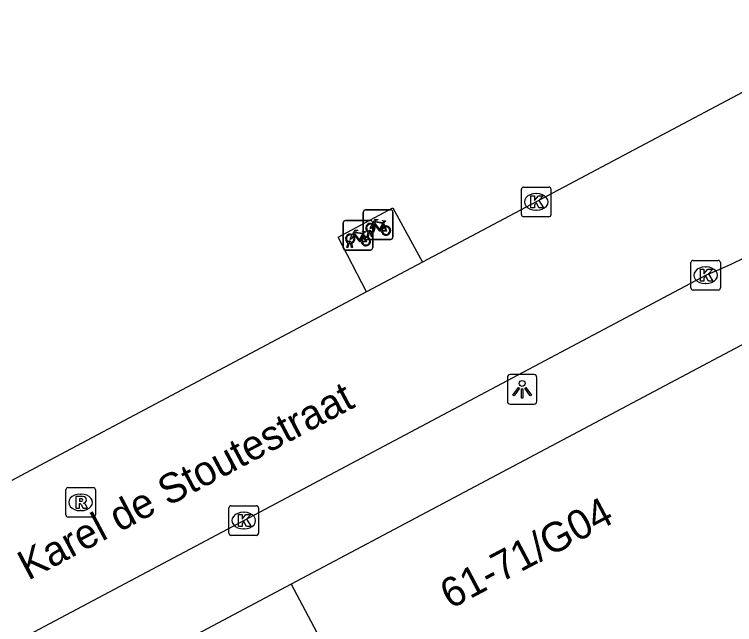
# Model space of a CAD drawing. Extents: x 159675 to 160530, y 382179 to 382901.
# Drawn here: x 159998.97 to 160023.31, y 382321.97 to 382342.59 of the extents above; entities that cross this region are included whole.
import ezdxf

# ---------------------------------------------------------------- set-up
doc = ezdxf.new("R2010")
doc.units = 0
for name, color, linetype in [('IMGEO_Fietsenrek', 7, 'Continuous'), ('IMGEO_Groenvoorziening', 7, 'Continuous'), ('IMGEO_Kolk', 7, 'Continuous'), ('IMGEO_Lichtpunt', 7, 'Continuous'), ('IMGEO_Openbare_ruimte_label', 7, 'Continuous'), ('IMGEO_Pand', 7, 'Continuous'), ('IMGEO_Pand_nummerreeks', 7, 'Continuous'), ('IMGEO_Rijbaan_lokaal_open', 7, 'Continuous'), ('IMGEO_Rioolput', 7, 'Continuous')]:
    doc.layers.add(name, color=color, linetype=linetype)

msp = doc.modelspace()

# ---------------------------------------------------------------- linework, layer by layer
at = {"layer": 'IMGEO_Fietsenrek'}
for p, q in [((160010.762, 382335.059), (160010.762, 382335.9)), ((160010.762, 382335.9), (160010.762, 382335.059)), ((160010.837, 382335.984), (160011.678, 382335.984)), ((160011.678, 382335.984), (160010.837, 382335.984)), ((160011.762, 382335.909), (160011.762, 382335.068)), ((160011.762, 382335.068), (160011.762, 382335.909)), ((160010.081, 382334.7), (160010.081, 382335.541)), ((160010.081, 382335.541), (160010.081, 382334.7)), ((160010.156, 382335.625), (160010.997, 382335.625)), ((160010.997, 382335.625), (160010.156, 382335.625)), ((160011.081, 382335.55), (160011.081, 382334.709)), ((160011.081, 382334.709), (160011.081, 382335.55)), ((160011.449, 382335.533), (160011.485, 382335.438)), ((160010.768, 382335.174), (160010.804, 382335.079)), ((160010.889, 382335.068), (160010.928, 382335.228)), ((160010.923, 382335.068), (160010.889, 382335.068)), ((160010.958, 382335.216), (160010.923, 382335.068)), ((160011, 382335.24), (160010.999, 382335.244)), ((160011.041, 382335.068), (160011.007, 382335.21)), ((160011.031, 382335.251), (160011.032, 382335.244)), ((160011.039, 382335.214), (160011.074, 382335.068)), ((160011.074, 382335.068), (160011.041, 382335.068)), ((160010.208, 382334.709), (160010.247, 382334.869)), ((160010.277, 382334.857), (160010.242, 382334.709)), ((160010.319, 382334.881), (160010.318, 382334.885)), ((160010.36, 382334.709), (160010.326, 382334.851)), ((160010.35, 382334.892), (160010.351, 382334.885)), ((160010.358, 382334.855), (160010.393, 382334.709)), ((160011.687, 382334.984), (160010.846, 382334.984)), ((160010.846, 382334.984), (160011.687, 382334.984)), ((160011.006, 382334.625), (160010.165, 382334.625)), ((160010.165, 382334.625), (160011.006, 382334.625)), ((160010.242, 382334.709), (160010.208, 382334.709)), ((160010.393, 382334.709), (160010.36, 382334.709))]:
    msp.add_line(p, q, dxfattribs=at)
for points in [[(160011.075, 382335.51), (160011.17, 382335.674), (160011.256, 382335.66), (160011.258, 382335.651), (160011.202, 382335.64), (160011.175, 382335.595), (160011.431, 382335.554)], [(160011.371, 382335.266), (160011.321, 382335.266), (160011.13, 382335.517), (160011.111, 382335.485)], [(160011.418, 382335.529), (160011.161, 382335.57), (160011.144, 382335.541), (160011.311, 382335.321), (160011.418, 382335.529)], [(160011.466, 382335.431), (160011.436, 382335.508), (160011.327, 382335.29), (160011.37, 382335.29)], [(160011.431, 382335.554), (160011.456, 382335.603), (160011.45, 382335.607), (160011.427, 382335.611), (160011.415, 382335.618), (160011.414, 382335.621), (160011.416, 382335.626), (160011.511, 382335.611), (160011.513, 382335.601), (160011.503, 382335.588), (160011.491, 382335.582), (160011.477, 382335.588), (160011.449, 382335.533)], [(160010.394, 382335.151), (160010.489, 382335.315), (160010.575, 382335.301), (160010.577, 382335.292), (160010.521, 382335.281), (160010.494, 382335.236), (160010.75, 382335.195)], [(160010.75, 382335.195), (160010.775, 382335.244), (160010.769, 382335.248), (160010.746, 382335.252), (160010.734, 382335.259), (160010.733, 382335.262), (160010.735, 382335.267), (160010.83, 382335.252), (160010.832, 382335.242), (160010.822, 382335.229), (160010.81, 382335.223), (160010.796, 382335.229), (160010.768, 382335.174)], [(160011.096, 382335.458), (160011.044, 382335.368), (160011.004, 382335.343), (160011.005, 382335.39), (160011.06, 382335.484)], [(160011.4, 382335.29), (160011.52, 382335.289), (160011.476, 382335.403)], [(160011.496, 382335.41), (160011.551, 382335.265), (160011.401, 382335.265)], [(160010.415, 382335.099), (160010.363, 382335.009), (160010.323, 382334.984), (160010.324, 382335.031), (160010.379, 382335.125)], [(160010.69, 382334.907), (160010.64, 382334.907), (160010.449, 382335.158), (160010.43, 382335.126)], [(160010.737, 382335.17), (160010.48, 382335.211), (160010.463, 382335.182), (160010.63, 382334.962), (160010.737, 382335.17)], [(160010.785, 382335.072), (160010.755, 382335.149), (160010.646, 382334.931), (160010.689, 382334.931)], [(160010.719, 382334.931), (160010.839, 382334.93), (160010.795, 382335.044)], [(160010.815, 382335.051), (160010.87, 382334.906), (160010.72, 382334.906)]]:
    msp.add_lwpolyline(points, dxfattribs=at)
for centre, radius, start, end in [((160010.84, 382335.906), 0.0779, 92.4484, 184.2845), ((160010.84, 382335.906), 0.0779, 92.4484, 184.2845), ((160011.684, 382335.906), 0.0779, 2.4484, 94.2845), ((160011.684, 382335.906), 0.0779, 2.4484, 94.2845), ((160010.159, 382335.547), 0.0779, 92.4484, 184.2845), ((160010.159, 382335.547), 0.0779, 92.4484, 184.2845), ((160011.002, 382335.369), 0.159, 62.6766, 242.1369), ((160011.003, 382335.547), 0.0779, 2.4484, 94.2845), ((160011.003, 382335.547), 0.0779, 2.4484, 94.2845), ((160011.002, 382335.369), 0.129, 63.3192, 238.903), ((160010.982, 382335.24), 0.0499, 12.8025, 158.6934), ((160011.002, 382335.369), 0.129, 283.6043, 43.4302), ((160011.002, 382335.369), 0.159, 283.5766, 46.6042), ((160011.529, 382335.285), 0.159, 113.3408, 178.3217), ((160011.529, 382335.285), 0.159, 187.0065, 105.7708), ((160011.529, 382335.285), 0.129, 113.923, 177.9556), ((160011.529, 382335.285), 0.129, 188.6715, 104.5883), ((160010.321, 382335.01), 0.159, 62.6766, 242.1369), ((160010.321, 382335.01), 0.129, 63.3192, 238.903), ((160010.321, 382335.01), 0.129, 283.6043, 43.4302), ((160010.321, 382335.01), 0.159, 283.5766, 46.6042), ((160010.848, 382334.926), 0.159, 113.3408, 178.3217), ((160010.848, 382334.926), 0.159, 187.0065, 105.7708), ((160010.848, 382334.926), 0.129, 113.923, 177.9556), ((160010.848, 382334.926), 0.129, 188.6715, 104.5883), ((160010.84, 382335.062), 0.0779, 182.4484, 274.2845), ((160010.84, 382335.062), 0.0779, 182.4484, 274.2845), ((160011.002, 382335.369), 0.159, 253.9967, 271.7867), ((160010.982, 382335.24), 0.0174, 12.8025, 163.4502), ((160011.002, 382335.369), 0.129, 253.415, 269.0204), ((160011.684, 382335.062), 0.0779, 272.4484, 4.2845), ((160011.684, 382335.062), 0.0779, 272.4484, 4.2845), ((160010.301, 382334.881), 0.0499, 12.8025, 158.6934), ((160010.321, 382335.01), 0.159, 253.9967, 271.7867), ((160010.301, 382334.881), 0.0174, 12.8025, 163.4502), ((160010.321, 382335.01), 0.129, 253.415, 269.0204), ((160010.159, 382334.703), 0.0779, 182.4484, 274.2845), ((160010.159, 382334.703), 0.0779, 182.4484, 274.2845), ((160011.003, 382334.703), 0.0779, 272.4484, 4.2845), ((160011.003, 382334.703), 0.0779, 272.4484, 4.2845)]:
    msp.add_arc(centre, radius, start, end, dxfattribs=at)
at = {"layer": 'IMGEO_Groenvoorziening'}
msp.add_lwpolyline([(160010.873, 382333.212), (160009.916, 382335.059), (160011.76, 382336.052), (160012.767, 382334.217)], dxfattribs=at)
at = {"layer": 'IMGEO_Kolk'}
for p, q in [((160016.179, 382336.754), (160017.031, 382336.754)), ((160016.104, 382335.828), (160016.104, 382336.68)), ((160016.592, 382336.534), (160016.617, 382336.534)), ((160017.105, 382336.68), (160017.105, 382335.828)), ((160017.031, 382335.754), (160016.179, 382335.754)), ((160016.615, 382335.974), (160016.59, 382335.974)), ((160021.831, 382333.35), (160021.831, 382334.202)), ((160021.906, 382334.276), (160022.758, 382334.276)), ((160022.319, 382334.056), (160022.344, 382334.056)), ((160022.832, 382334.202), (160022.832, 382333.35)), ((160022.342, 382333.496), (160022.317, 382333.496)), ((160022.758, 382333.276), (160021.906, 382333.276)), ((160006.222, 382325.062), (160006.222, 382325.914)), ((160006.297, 382325.988), (160007.149, 382325.988)), ((160007.223, 382325.914), (160007.223, 382325.062)), ((160006.71, 382325.768), (160006.735, 382325.768)), ((160006.733, 382325.208), (160006.708, 382325.208)), ((160007.149, 382324.988), (160006.297, 382324.988))]:
    msp.add_line(p, q, dxfattribs=at)
for points in [[(160016.179, 382336.754), (160017.031, 382336.754)], [(160016.104, 382335.828), (160016.104, 382336.68)], [(160017.105, 382336.68), (160017.105, 382335.828)], [(160016.425, 382336.454), (160016.548, 382336.454), (160016.548, 382336.303), (160016.678, 382336.454), (160016.842, 382336.454), (160016.696, 382336.303), (160016.849, 382336.054), (160016.697, 382336.054), (160016.612, 382336.218), (160016.548, 382336.151), (160016.548, 382336.054), (160016.425, 382336.054), (160016.425, 382336.454)], [(160017.031, 382335.754), (160016.179, 382335.754)], [(160021.831, 382333.35), (160021.831, 382334.202)], [(160021.906, 382334.276), (160022.758, 382334.276)], [(160022.832, 382334.202), (160022.832, 382333.35)], [(160022.152, 382333.976), (160022.275, 382333.976), (160022.275, 382333.825), (160022.405, 382333.976), (160022.569, 382333.976), (160022.423, 382333.825), (160022.576, 382333.576), (160022.424, 382333.576), (160022.339, 382333.74), (160022.275, 382333.673), (160022.275, 382333.576), (160022.152, 382333.576), (160022.152, 382333.976)], [(160022.758, 382333.276), (160021.906, 382333.276)], [(160006.222, 382325.062), (160006.222, 382325.914)], [(160006.297, 382325.988), (160007.149, 382325.988)], [(160007.223, 382325.914), (160007.223, 382325.062)], [(160006.543, 382325.688), (160006.666, 382325.688), (160006.666, 382325.537), (160006.796, 382325.688), (160006.96, 382325.688), (160006.814, 382325.537), (160006.967, 382325.288), (160006.815, 382325.288), (160006.73, 382325.452), (160006.666, 382325.385), (160006.666, 382325.288), (160006.543, 382325.288), (160006.543, 382325.688)], [(160007.149, 382324.988), (160006.297, 382324.988)]]:
    msp.add_lwpolyline(points, dxfattribs=at)
for centre, start, end in [((160016.181, 382336.678), 91.552, 178.448), ((160016.181, 382336.678), 91.552, 178.448), ((160017.029, 382336.678), 1.552, 88.448), ((160017.029, 382336.678), 1.552, 88.448), ((160016.181, 382335.83), 181.552, 268.448), ((160016.181, 382335.83), 181.552, 268.448), ((160017.029, 382335.83), 271.552, 358.448), ((160017.029, 382335.83), 271.552, 358.448), ((160021.908, 382334.2), 91.552, 178.448), ((160021.908, 382334.2), 91.552, 178.448), ((160022.756, 382334.2), 1.552, 88.448), ((160022.756, 382334.2), 1.552, 88.448), ((160021.908, 382333.352), 181.552, 268.448), ((160021.908, 382333.352), 181.552, 268.448), ((160022.756, 382333.352), 271.552, 358.448), ((160022.756, 382333.352), 271.552, 358.448), ((160006.299, 382325.912), 91.552, 178.448), ((160006.299, 382325.912), 91.552, 178.448), ((160007.147, 382325.912), 1.552, 88.448), ((160007.147, 382325.912), 1.552, 88.448), ((160006.299, 382325.064), 181.552, 268.448), ((160006.299, 382325.064), 181.552, 268.448), ((160007.147, 382325.064), 271.552, 358.448), ((160007.147, 382325.064), 271.552, 358.448)]:
    msp.add_arc(centre, 0.0765, start, end, dxfattribs=at)
for centre, major_axis, ratio, start_param, end_param in [((160016.591, 382336.254), (-0.387, 0.002), 0.722429, 4.712389, 7.853982), ((160016.616, 382336.254), (-0.39, 0.002), 0.717154, 1.570796, 4.712389), ((160022.318, 382333.776), (-0.387, 0.002), 0.722429, 4.712389, 7.853982), ((160022.343, 382333.776), (-0.39, 0.002), 0.717154, 1.570796, 4.712389), ((160006.709, 382325.488), (-0.387, 0.002), 0.722429, 4.712389, 7.853982), ((160006.734, 382325.488), (-0.39, 0.002), 0.717154, 1.570796, 4.712389)]:
    msp.add_ellipse(centre, major_axis=major_axis, ratio=ratio, start_param=start_param, end_param=end_param, dxfattribs=at)
at = {"layer": 'IMGEO_Lichtpunt'}
for p, q in [((160016.533, 382330.418), (160015.725, 382330.418)), ((160016.533, 382330.418), (160015.725, 382330.418)), ((160015.631, 382330.323), (160015.631, 382329.516)), ((160015.631, 382330.323), (160015.631, 382329.516)), ((160016.627, 382329.516), (160016.627, 382330.323)), ((160016.627, 382329.516), (160016.627, 382330.323)), ((160015.725, 382329.422), (160016.533, 382329.422)), ((160015.725, 382329.422), (160016.533, 382329.422))]:
    msp.add_line(p, q, dxfattribs=at)
for points in [[(160016.005, 382329.987), (160016.044, 382329.959), (160015.856, 382329.697), (160015.818, 382329.724), (160016.005, 382329.987)], [(160016.107, 382329.939), (160016.154, 382329.939), (160016.154, 382329.617), (160016.107, 382329.617), (160016.107, 382329.939)], [(160016.217, 382329.959), (160016.255, 382329.986), (160016.442, 382329.724), (160016.403, 382329.696), (160016.217, 382329.959)]]:
    msp.add_lwpolyline(points, dxfattribs=at)
msp.add_circle((160016.13, 382330.121), 0.0994, dxfattribs=at)
for centre, start, end in [((160015.725, 382330.323), 90, 180), ((160015.725, 382330.323), 90, 180), ((160016.533, 382330.323), 0, 90), ((160016.533, 382330.323), 0, 90), ((160015.725, 382329.516), 180, 270), ((160015.725, 382329.516), 180, 270), ((160016.533, 382329.516), 270, 0), ((160016.533, 382329.516), 270, 360)]:
    msp.add_arc(centre, 0.0946, start, end, dxfattribs=at)
at = {"layer": 'IMGEO_Pand'}
for points in [[(160023.876, 382331.589), (160008.329, 382323.339)], [(160008.329, 382323.339), (160000, 382318.918), (159992.783, 382315.088)], [(160008.329, 382323.339), (160013.206, 382314.156)]]:
    msp.add_lwpolyline(points, dxfattribs=at)
at = {"layer": 'IMGEO_Rijbaan_lokaal_open'}
for points in [[(160024.689, 382340.548), (160012.767, 382334.217)], [(160012.767, 382334.217), (160010.873, 382333.212)], [(159975.985, 382309.171), (160000, 382321.916), (160022.355, 382333.786)], [(160010.873, 382333.212), (160000, 382327.438), (159998.879, 382326.843)]]:
    msp.add_lwpolyline(points, dxfattribs=at)
msp.add_arc((160010.342, 382362.407), 31.04, 292.7689, 320.3197, dxfattribs=at)
at = {"layer": 'IMGEO_Rioolput'}
for p, q in [((160000.708, 382325.676), (160000.708, 382326.528)), ((160000.783, 382326.602), (160001.635, 382326.602)), ((160001.709, 382326.528), (160001.709, 382325.676)), ((160001.196, 382326.382), (160001.221, 382326.382)), ((160001.219, 382325.822), (160001.194, 382325.822)), ((160001.635, 382325.602), (160000.783, 382325.602))]:
    msp.add_line(p, q, dxfattribs=at)
for points in [[(160000.708, 382325.676), (160000.708, 382326.528)], [(160000.783, 382326.602), (160001.635, 382326.602)], [(160001.709, 382326.528), (160001.709, 382325.676)], [(160001.297, 382326.3), (160001.045, 382326.302), (160001.045, 382325.902)], [(160001.045, 382325.902), (160001.169, 382325.902), (160001.169, 382326.064), (160001.18, 382326.064)], [(160001.223, 382326.221), (160001.169, 382326.221), (160001.169, 382326.14)], [(160001.169, 382326.14), (160001.221, 382326.14)], [(160001.227, 382326.035), (160001.298, 382325.902), (160001.438, 382325.902), (160001.373, 382326.028)], [(160001.635, 382325.602), (160000.783, 382325.602)]]:
    msp.add_lwpolyline(points, dxfattribs=at)
for centre, radius, start, end in [((160000.785, 382326.526), 0.0765, 91.552, 178.448), ((160000.785, 382326.526), 0.0765, 91.552, 178.448), ((160001.633, 382326.526), 0.0765, 1.552, 88.448), ((160001.633, 382326.526), 0.0765, 1.552, 88.448), ((160001.296, 382326.19), 0.109, 350.3612, 89.416), ((160001.179, 382326.011), 0.0533, 26.0293, 88.6989), ((160001.205, 382326.329), 0.19, 274.7715, 282.9687), ((160001.229, 382326.125), 0.0964, 77.0061, 93.1865), ((160001.243, 382326.182), 0.0378, 276.6634, 79.6772), ((160001.294, 382326.19), 0.112, 277.5842, 350.9817), ((160001.278, 382325.975), 0.108, 29.5134, 73.7905), ((160000.785, 382325.678), 0.0765, 181.552, 268.448), ((160000.785, 382325.678), 0.0765, 181.552, 268.448), ((160001.633, 382325.678), 0.0765, 271.552, 358.448), ((160001.633, 382325.678), 0.0765, 271.552, 358.448)]:
    msp.add_arc(centre, radius, start, end, dxfattribs=at)
for centre, major_axis, ratio, start_param, end_param in [((160001.195, 382326.102), (-0.387, 0.002), 0.722429, 4.712389, 7.853982), ((160001.22, 382326.102), (-0.39, 0.002), 0.717154, 1.570796, 4.712389)]:
    msp.add_ellipse(centre, major_axis=major_axis, ratio=ratio, start_param=start_param, end_param=end_param, dxfattribs=at)

# ---------------------------------------------------------------- texts
at = {"layer": 'IMGEO_Openbare_ruimte_label'}
msp.add_text('Karel de Stoutestraat', height=1, rotation=27.9747, dxfattribs=at).set_placement((159999.434, 382323.449))
at = {"layer": 'IMGEO_Pand_nummerreeks'}
msp.add_text('61-71/G04', height=1, rotation=27.9557, dxfattribs=at).set_placement((160013.707, 382322.479))

doc.saveas('drawing.dxf')
